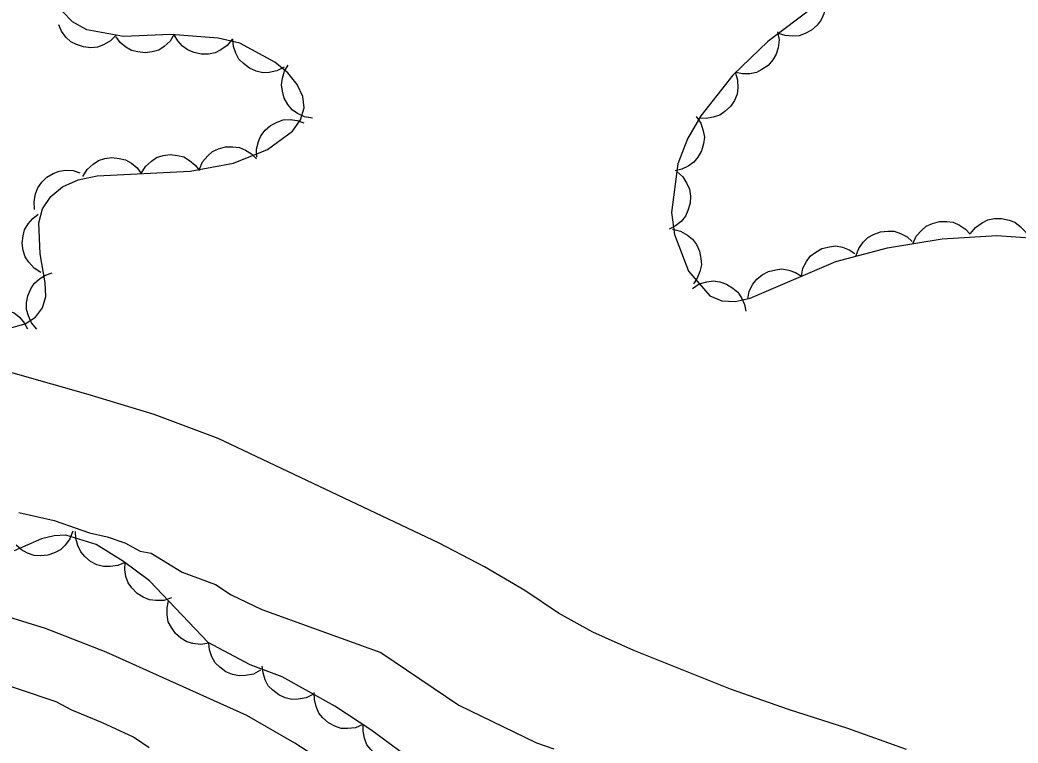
# Model space of a CAD drawing. Extents: x 336540 to 340074, y 5572036 to 5573747.
# Drawn here: x 337918.1 to 337969.5, y 5572346.6 to 5572383.9 of the extents above; entities that cross this region are included whole.
import ezdxf

# ---------------------------------------------------------------- set-up
doc = ezdxf.new("R2010")
doc.units = 0
for name, color, linetype in [('Niveau 2', 7, 'Continuous'), ('Niveau 22', 7, 'Continuous'), ('Niveau 44', 7, 'Continuous')]:
    doc.layers.add(name, color=color, linetype=linetype)

msp = doc.modelspace()

# ---------------------------------------------------------------- linework, layer by layer
at = {"layer": 'Niveau 2'}
for points in [[(337963.73, 5572346.31), (337960.72, 5572347.4), (337957.65, 5572348.37), (337954.68, 5572349.42), (337949.7, 5572351.41), (337947.58, 5572352.35), (337945.81, 5572353.33), (337944.08, 5572354.5), (337942, 5572355.72), (337939.68, 5572356.94), (337928.3, 5572362.32), (337925.01, 5572363.56), (337921.61, 5572364.6), (337915.85, 5572366.23)], [(337924.74, 5572346.4), (337923.94, 5572346.94), (337922.35, 5572347.69), (337920.76, 5572348.33), (337919.96, 5572348.76), (337916.21, 5572350.02), (337915.31, 5572350.22), (337912.69, 5572351.17), (337911.79, 5572351.37), (337909.97, 5572352.01), (337908.16, 5572352.41), (337907.25, 5572352.73), (337905.65, 5572353.81), (337904.74, 5572354.13), (337901.11, 5572355.05), (337899.3, 5572355.69), (337895.79, 5572356.5), (337891.59, 5572357.86), (337888.87, 5572358.36), (337887.96, 5572358.68), (337886.15, 5572359.08), (337880.7, 5572360.86)], [(337918.04, 5572358.51), (337919.86, 5572358.1), (337921.67, 5572357.47), (337922.58, 5572357.27), (337923.49, 5572356.95), (337924.29, 5572356.52), (337924.85, 5572356.42), (337926.45, 5572355.45), (337928.16, 5572354.81), (337928.96, 5572354.27), (337930.55, 5572353.52), (337936.68, 5572351.31), (337940.69, 5572348.59), (337944.68, 5572346.66), (337945.58, 5572346.34)]]:
    msp.add_lwpolyline(points, dxfattribs=at)
at = {"layer": 'Niveau 22'}
msp.add_lwpolyline([(337988.66, 5572309.86), (337984.12, 5572313.56), (337976.53, 5572319.26), (337972.22, 5572322.94), (337967.51, 5572326.59), (337959.93, 5572330.79), (337957.16, 5572332.47), (337951.26, 5572335.57), (337948.13, 5572337.09), (337942.43, 5572340.16), (337939.84, 5572341.71), (337932.25, 5572346.64), (337929.78, 5572348.06), (337922.54, 5572351.32), (337919.41, 5572352.54), (337913.73, 5572354.3), (337908.4, 5572356.21), (337902.04, 5572358.16), (337895.61, 5572359.9), (337892.79, 5572360.76), (337889.78, 5572361.7), (337884.49, 5572363.6), (337881.18, 5572364.68)], dxfattribs=at)
at = {"layer": 'Niveau 44'}
for points in [[(337961.36, 5572386.38), (337956.59, 5572382.77), (337954.8, 5572381.04), (337953.15, 5572378.95), (337952.46, 5572377.75), (337951.96, 5572376.47), (337951.63, 5572373.96), (337951.79, 5572372.84), (337952.51, 5572370.94), (337953.6, 5572369.68), (337954.23, 5572369.41), (337954.92, 5572369.38), (337955.69, 5572369.55), (337960.1, 5572371.44), (337962.76, 5572372.14), (337965.56, 5572372.61), (337968.38, 5572372.78), (337971.31, 5572372.57)], [(337959.54, 5572385), (337959.56, 5572384.59), (337959.47, 5572384.19), (337959.34, 5572383.88), (337959.13, 5572383.61), (337958.85, 5572383.36), (337958.51, 5572383.18), (337958.21, 5572383.06), (337957.86, 5572383.04), (337957.49, 5572383.08), (337957.15, 5572383.19)], [(337919.26, 5572374.15), (337919.68, 5572374.79), (337920.28, 5572375.28), (337921.09, 5572375.64), (337922.07, 5572375.86), (337926.85, 5572376.1), (337929.09, 5572376.51), (337930.84, 5572377.21), (337932.13, 5572378.16), (337932.54, 5572378.74), (337932.73, 5572379.35), (337932.65, 5572379.94), (337932.37, 5572380.55), (337931.88, 5572381.15), (337931.21, 5572381.71), (337929.41, 5572382.68), (337928.3, 5572382.95), (337925.86, 5572383.13), (337923.43, 5572383.03), (337921.53, 5572383.37), (337920.8, 5572383.78), (337920.27, 5572384.33)], [(337923.05, 5572383.1), (337922.76, 5572382.8), (337922.4, 5572382.6), (337922.09, 5572382.48), (337921.74, 5572382.45), (337921.37, 5572382.49), (337921.01, 5572382.62), (337920.72, 5572382.76), (337920.46, 5572383), (337920.24, 5572383.3), (337920.09, 5572383.63)], [(337957.09, 5572383.26), (337957.17, 5572382.85), (337957.12, 5572382.44), (337957.03, 5572382.12), (337956.85, 5572381.82), (337956.61, 5572381.54), (337956.29, 5572381.33), (337956.01, 5572381.17), (337955.66, 5572381.11), (337955.29, 5572381.1), (337954.94, 5572381.17)], [(337926.04, 5572383.14), (337925.82, 5572382.78), (337925.51, 5572382.51), (337925.24, 5572382.33), (337924.9, 5572382.23), (337924.54, 5572382.18), (337924.16, 5572382.23), (337923.84, 5572382.3), (337923.54, 5572382.48), (337923.25, 5572382.72), (337923.04, 5572383.01)], [(337929.03, 5572382.9), (337928.77, 5572382.57), (337928.44, 5572382.34), (337928.14, 5572382.19), (337927.8, 5572382.12), (337927.43, 5572382.12), (337927.06, 5572382.21), (337926.75, 5572382.32), (337926.47, 5572382.53), (337926.22, 5572382.8), (337926.04, 5572383.12)], [(337931.69, 5572381.45), (337931.32, 5572381.26), (337930.92, 5572381.18), (337930.59, 5572381.16), (337930.25, 5572381.25), (337929.91, 5572381.39), (337929.61, 5572381.63), (337929.37, 5572381.86), (337929.2, 5572382.17), (337929.08, 5572382.52), (337929.05, 5572382.87)], [(337933.16, 5572378.83), (337932.75, 5572378.89), (337932.38, 5572379.07), (337932.11, 5572379.26), (337931.89, 5572379.53), (337931.7, 5572379.85), (337931.61, 5572380.22), (337931.55, 5572380.54), (337931.61, 5572380.89), (337931.72, 5572381.24), (337931.91, 5572381.55)], [(337954.92, 5572381.19), (337955.04, 5572380.79), (337955.05, 5572380.38), (337955.01, 5572380.06), (337954.87, 5572379.73), (337954.67, 5572379.43), (337954.38, 5572379.17), (337954.12, 5572378.98), (337953.78, 5572378.87), (337953.42, 5572378.81), (337953.06, 5572378.83)], [(337930.29, 5572376.81), (337930.28, 5572377.22), (337930.38, 5572377.62), (337930.5, 5572377.92), (337930.72, 5572378.2), (337931, 5572378.44), (337931.34, 5572378.61), (337931.65, 5572378.73), (337932, 5572378.75), (337932.37, 5572378.71), (337932.71, 5572378.59)], [(337952.91, 5572378.9), (337953.15, 5572378.56), (337953.27, 5572378.17), (337953.33, 5572377.85), (337953.29, 5572377.5), (337953.18, 5572377.14), (337952.99, 5572376.81), (337952.79, 5572376.55), (337952.5, 5572376.35), (337952.17, 5572376.19), (337951.82, 5572376.11)], [(337927.33, 5572376.19), (337927.49, 5572376.57), (337927.76, 5572376.88), (337928, 5572377.1), (337928.32, 5572377.25), (337928.68, 5572377.35), (337929.06, 5572377.35), (337929.39, 5572377.32), (337929.71, 5572377.18), (337930.02, 5572376.98), (337930.28, 5572376.73)], [(337921.34, 5572375.82), (337921.56, 5572376.18), (337921.86, 5572376.45), (337922.13, 5572376.64), (337922.47, 5572376.75), (337922.83, 5572376.8), (337923.21, 5572376.75), (337923.53, 5572376.68), (337923.84, 5572376.5), (337924.12, 5572376.26), (337924.34, 5572375.97)], [(337924.34, 5572375.97), (337924.55, 5572376.33), (337924.86, 5572376.6), (337925.13, 5572376.79), (337925.46, 5572376.9), (337925.83, 5572376.95), (337926.21, 5572376.9), (337926.53, 5572376.83), (337926.83, 5572376.65), (337927.12, 5572376.41), (337927.33, 5572376.12)], [(337918.85, 5572374.12), (337918.82, 5572374.53), (337918.9, 5572374.93), (337919.01, 5572375.24), (337919.22, 5572375.53), (337919.48, 5572375.78), (337919.81, 5572375.97), (337920.11, 5572376.1), (337920.46, 5572376.14), (337920.83, 5572376.12), (337921.18, 5572376.01)], [(337951.91, 5572376.08), (337952.22, 5572375.81), (337952.43, 5572375.46), (337952.57, 5572375.16), (337952.61, 5572374.81), (337952.6, 5572374.44), (337952.48, 5572374.07), (337952.36, 5572373.78), (337952.13, 5572373.51), (337951.84, 5572373.27), (337951.52, 5572373.11)], [(337917.68, 5572368.05), (337918.37, 5572368.23), (337918.89, 5572368.58), (337919.26, 5572369.05), (337919.42, 5572369.64), (337919.4, 5572370.34), (337919.13, 5572371.84), (337919.06, 5572373.43), (337919.26, 5572374.15)], [(337919.17, 5572370.88), (337918.82, 5572371.1), (337918.55, 5572371.4), (337918.36, 5572371.68), (337918.26, 5572372.01), (337918.21, 5572372.38), (337918.26, 5572372.76), (337918.33, 5572373.08), (337918.51, 5572373.38), (337918.75, 5572373.66), (337919.04, 5572373.88)], [(337964.06, 5572372.36), (337964.23, 5572372.74), (337964.5, 5572373.04), (337964.75, 5572373.26), (337965.07, 5572373.4), (337965.43, 5572373.5), (337965.81, 5572373.5), (337966.13, 5572373.46), (337966.46, 5572373.32), (337966.77, 5572373.11), (337967.01, 5572372.85)], [(337967.03, 5572372.88), (337967.29, 5572373.2), (337967.63, 5572373.44), (337967.92, 5572373.59), (337968.26, 5572373.65), (337968.63, 5572373.66), (337969.01, 5572373.57), (337969.31, 5572373.46), (337969.59, 5572373.24), (337969.85, 5572372.97), (337970.03, 5572372.66)], [(337951.69, 5572373.1), (337952.1, 5572373), (337952.45, 5572372.8), (337952.71, 5572372.59), (337952.92, 5572372.31), (337953.08, 5572371.97), (337953.15, 5572371.6), (337953.18, 5572371.27), (337953.1, 5572370.93), (337952.96, 5572370.59), (337952.76, 5572370.29)], [(337961.13, 5572371.71), (337961.27, 5572372.11), (337961.51, 5572372.43), (337961.74, 5572372.67), (337962.04, 5572372.84), (337962.39, 5572372.97), (337962.77, 5572373), (337963.1, 5572373), (337963.43, 5572372.89), (337963.76, 5572372.71), (337964.03, 5572372.47)], [(337958.32, 5572370.68), (337958.4, 5572371.09), (337958.59, 5572371.45), (337958.78, 5572371.72), (337959.06, 5572371.93), (337959.38, 5572372.11), (337959.76, 5572372.2), (337960.08, 5572372.24), (337960.43, 5572372.18), (337960.78, 5572372.05), (337961.08, 5572371.86)], [(337918.97, 5572367.96), (337918.69, 5572368.28), (337918.53, 5572368.65), (337918.44, 5572368.97), (337918.44, 5572369.32), (337918.5, 5572369.68), (337918.66, 5572370.03), (337918.83, 5572370.31), (337919.1, 5572370.55), (337919.41, 5572370.74), (337919.75, 5572370.86)], [(337955.56, 5572369.5), (337955.64, 5572369.91), (337955.83, 5572370.27), (337956.02, 5572370.54), (337956.3, 5572370.75), (337956.63, 5572370.93), (337957, 5572371.02), (337957.32, 5572371.06), (337957.67, 5572371), (337958.02, 5572370.87), (337958.32, 5572370.68)], [(337952.71, 5572370.06), (337953.06, 5572370.29), (337953.45, 5572370.4), (337953.78, 5572370.45), (337954.12, 5572370.4), (337954.47, 5572370.28), (337954.8, 5572370.07), (337955.05, 5572369.87), (337955.24, 5572369.57), (337955.4, 5572369.23), (337955.46, 5572368.88)], [(337915.5, 5572368.26), (337915.77, 5572368.58), (337916.11, 5572368.8), (337916.4, 5572368.95), (337916.75, 5572369.01), (337917.12, 5572369), (337917.49, 5572368.9), (337917.8, 5572368.79), (337918.07, 5572368.57), (337918.32, 5572368.29), (337918.49, 5572367.97)], [(337920.81, 5572357.56), (337920.67, 5572357.16), (337920.42, 5572356.84), (337920.19, 5572356.6), (337919.88, 5572356.44), (337919.53, 5572356.32), (337919.15, 5572356.29), (337918.83, 5572356.3), (337918.49, 5572356.42), (337918.17, 5572356.6), (337917.9, 5572356.84)], [(337923.51, 5572355.95), (337923.13, 5572355.78), (337922.73, 5572355.73), (337922.4, 5572355.73), (337922.06, 5572355.83), (337921.73, 5572356), (337921.44, 5572356.25), (337921.22, 5572356.49), (337921.07, 5572356.81), (337920.97, 5572357.17), (337920.96, 5572357.53)], [(337943.42, 5572341.97), (337936.16, 5572347.33), (337934.31, 5572348.54), (337931.59, 5572350.05), (337929.94, 5572350.68), (337927.78, 5572351.82), (337924.76, 5572354.99), (337923.43, 5572356), (337922.02, 5572356.87), (337920.45, 5572357.35), (337919.86, 5572357.32), (337919.21, 5572357.16), (337917.79, 5572356.55)], [(337925.89, 5572354.13), (337925.5, 5572353.99), (337925.09, 5572353.98), (337924.76, 5572354.02), (337924.44, 5572354.15), (337924.13, 5572354.35), (337923.86, 5572354.63), (337923.67, 5572354.89), (337923.55, 5572355.22), (337923.49, 5572355.58), (337923.51, 5572355.94)], [(337927.81, 5572351.79), (337927.4, 5572351.72), (337927, 5572351.77), (337926.68, 5572351.86), (337926.38, 5572352.04), (337926.1, 5572352.28), (337925.89, 5572352.6), (337925.73, 5572352.89), (337925.67, 5572353.24), (337925.67, 5572353.61), (337925.74, 5572353.96)], [(337930.47, 5572350.4), (337930.11, 5572350.2), (337929.71, 5572350.12), (337929.38, 5572350.1), (337929.03, 5572350.18), (337928.69, 5572350.32), (337928.39, 5572350.56), (337928.15, 5572350.78), (337927.98, 5572351.09), (337927.86, 5572351.44), (337927.82, 5572351.8)], [(337933.2, 5572349.16), (337932.82, 5572348.97), (337932.42, 5572348.9), (337932.09, 5572348.89), (337931.75, 5572348.97), (337931.42, 5572349.12), (337931.12, 5572349.36), (337930.88, 5572349.59), (337930.72, 5572349.9), (337930.61, 5572350.26), (337930.57, 5572350.61)], [(337935.75, 5572347.6), (337935.37, 5572347.43), (337934.96, 5572347.39), (337934.63, 5572347.4), (337934.3, 5572347.51), (337933.98, 5572347.69), (337933.69, 5572347.95), (337933.48, 5572348.19), (337933.34, 5572348.52), (337933.25, 5572348.88), (337933.24, 5572349.24)], [(337938.18, 5572345.84), (337937.79, 5572345.7), (337937.38, 5572345.68), (337937.05, 5572345.71), (337936.73, 5572345.84), (337936.41, 5572346.03), (337936.15, 5572346.31), (337935.95, 5572346.56), (337935.83, 5572346.89), (337935.76, 5572347.26), (337935.77, 5572347.62)]]:
    msp.add_lwpolyline(points, dxfattribs=at)

doc.saveas('drawing.dxf')
